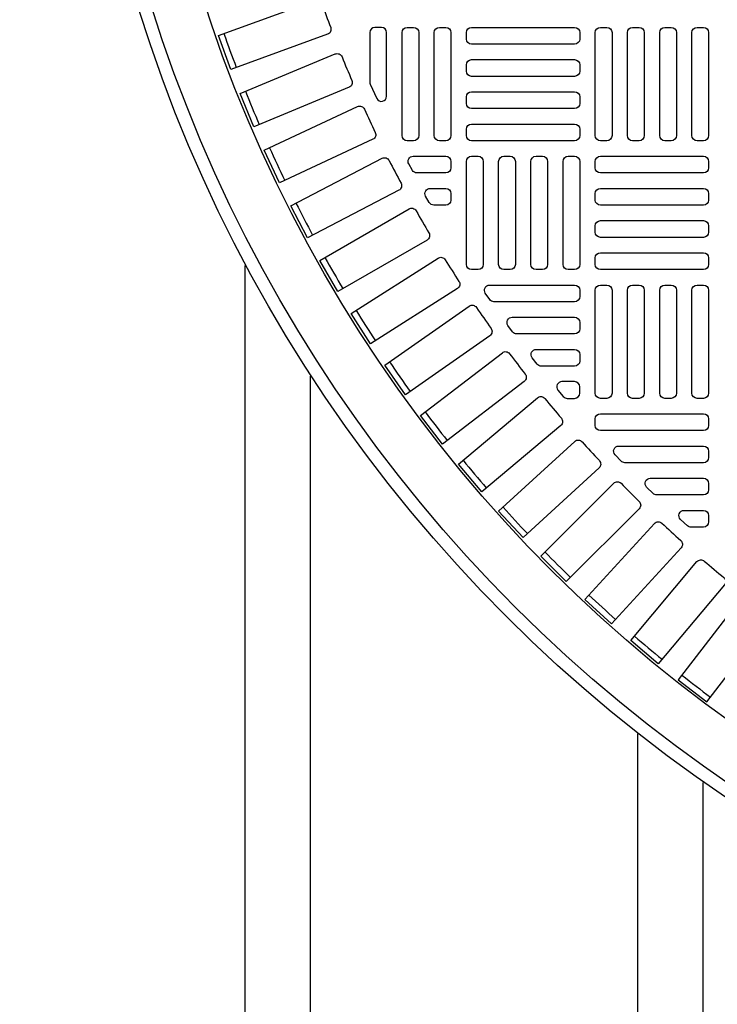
# Model space of a CAD drawing. Extents: x -169 to 6736, y -208 to 3022.
# Tile 596 of 656: x 5939 to 5950, y 1295 to 1310. Entities that reach past the tile are written whole.
import ezdxf

# ---------------------------------------------------------------- set-up
doc = ezdxf.new("R2010")
doc.units = 0
doc.header["$MEASUREMENT"] = 0
doc.linetypes.add('HIDDEN2', pattern=[0.28125, 0.1875, -0.09375])
doc.layers.get('DEFPOINTS').update_dxf_attribs({"linetype": 'CONTINUOUS'})
for name, color, linetype in [('TANK-MANHOLE-COVER-40', 2, 'CONTINUOUS'), ('TANK-MANHOLE-COVER-HATCH-40', 252, 'CONTINUOUS'), ('TANK-SLOPE', 3, 'CONTINUOUS'), ('TANK-UST-RIB', 7, 'CONTINUOUS')]:
    doc.layers.add(name, color=color, linetype=linetype)

msp = doc.modelspace()

# ---------------------------------------------------------------- linework, layer by layer
at = {"layer": 'DEFPOINTS', "color": 8, "linetype": 'HIDDEN2', "ltscale": 0.125}
msp.add_circle((5962.39028, 1317.01839), 14, dxfattribs=at)
msp.add_circle((5962.39028, 1317.01839), 14, dxfattribs=at)
at = {"layer": 'TANK-MANHOLE-COVER-40', "color": 4, "linetype": 'Continuous'}
msp.add_circle((5962.39105, 1317.01839), 22.63902, dxfattribs=at)
at = {"layer": 'TANK-MANHOLE-COVER-40', "color": 1, "linetype": 'Continuous'}
msp.add_circle((5962.39105, 1317.01839), 22.44094, dxfattribs=at)
at = {"layer": 'TANK-MANHOLE-COVER-40', "color": 2, "linetype": 'Continuous'}
msp.add_circle((5962.39105, 1317.01839), 21.65354, dxfattribs=at)
at = {"layer": 'TANK-MANHOLE-COVER-HATCH-40', "linetype": 'Continuous'}
for points in [[(5943.56803, 1310.37604, 0.00491171), (5943.70216, 1310.00753, -0.41709369), (5943.65536, 1309.90588), (5942.17462, 1309.36694), (5941.98611, 1309.88488), (5943.46685, 1310.42382, -0.41709369), (5943.56803, 1310.37604)], [(5944.30049, 1309.17511, 0.10680341), (5944.30752, 1309.1426), (5944.40594, 1308.92547, 0.80700564), (5944.5564, 1308.95798), (5944.5564, 1309.93178, 0.41421356), (5944.47766, 1310.01052), (5944.47766, 1310.01052), (5944.37923, 1310.01052, 0.41421356), (5944.30049, 1309.93178), (5944.30049, 1309.93178), (5944.30049, 1309.15809)], [(5943.87568, 1309.56131, 0.00491171), (5944.02575, 1309.19901, -0.41709369), (5943.98344, 1309.09541), (5942.52762, 1308.49239), (5942.31669, 1309.00162), (5943.77251, 1309.60464, -0.41709369), (5943.87568, 1309.56131)], [(5944.21858, 1308.76078, 0.00491171), (5944.38431, 1308.40537, -0.41709369), (5944.34655, 1308.30003), (5942.91842, 1307.63408), (5942.68548, 1308.13362), (5944.11361, 1308.79957, -0.41709369), (5944.21858, 1308.76078)], [(5944.59607, 1307.97597, 0.00491171), (5944.77714, 1307.62812, -0.41709369), (5944.74402, 1307.52124), (5943.34629, 1306.79363), (5943.09179, 1307.28253), (5944.48951, 1308.01014, -0.41709369), (5944.59607, 1307.97597)], [(5945.00743, 1307.20837, 0.00491171), (5945.20351, 1306.86875, -0.41709369), (5945.17507, 1306.76052), (5943.81042, 1305.97264), (5943.53483, 1306.44997), (5944.89948, 1307.23786, -0.41709369), (5945.00743, 1307.20837)], [(5945.45188, 1306.45944, 0.00491171), (5945.66259, 1306.1287, -0.41709369), (5945.6389, 1306.01933), (5944.30991, 1305.17267), (5944.01376, 1305.63754), (5945.34275, 1306.4842, -0.41709369), (5945.45188, 1306.45944)], [(5945.92858, 1305.73061, 0.00491171), (5946.15351, 1305.40938, -0.41709369), (5946.13462, 1305.29909), (5944.84382, 1304.39526), (5944.52768, 1304.84676), (5945.81847, 1305.75059, -0.41709369), (5945.92858, 1305.73061)], [(5946.97502, 1304.33877, 0.00491171), (5947.22709, 1304.03836, -0.41709369), (5947.21788, 1303.92684), (5946.01077, 1302.91395), (5945.65648, 1303.33618), (5946.86359, 1304.34907, -0.41709369), (5946.97502, 1304.33877)], [(5948.13878, 1303.04342, 0.00491171), (5948.41608, 1302.76613, -0.41709369), (5948.41663, 1302.65423), (5947.30239, 1301.53999), (5946.91264, 1301.92974), (5948.02688, 1303.04397, -0.41709369), (5948.13878, 1303.04342)], [(5949.41102, 1301.85444, 0.00491171), (5949.71142, 1301.60236, -0.41709369), (5949.72172, 1301.49094), (5948.70884, 1300.28383), (5948.28661, 1300.63812), (5949.29949, 1301.84523, -0.41709369), (5949.41102, 1301.85444)], [(5950.08481, 1301.30269, 0.41709369), (5949.9738, 1301.28863), (5949.01453, 1300.03848), (5949.45181, 1299.70295), (5950.41108, 1300.95309, 0.41709369), (5950.39593, 1301.06396, -0.00491171), (5950.08481, 1301.30269)]]:
    msp.add_lwpolyline(points, format="xyb", dxfattribs=at)
for points in [[(5944.96979, 1310.01052, -0.41421356), (5945.04853, 1309.93178), (5945.04853, 1308.35697, -0.41421356), (5944.96979, 1308.27823), (5944.87136, 1308.27823, -0.41421356), (5944.79262, 1308.35697), (5944.79262, 1309.93178, -0.41421356), (5944.87136, 1310.01052)], [(5945.46191, 1310.01052, -0.41421356), (5945.54065, 1309.93178), (5945.54065, 1308.35697, -0.41421356), (5945.46191, 1308.27823), (5945.36349, 1308.27823, -0.41421356), (5945.28475, 1308.35697), (5945.28475, 1309.93178, -0.41421356), (5945.36349, 1310.01052)], [(5944.96391, 1308.04201), (5945.46191, 1308.04201), (5945.46191, 1308.04201, -0.41421356), (5945.54065, 1307.96327), (5945.54065, 1307.86485), (5945.54065, 1307.86485, -0.41421356), (5945.46191, 1307.78611), (5945.02074, 1307.78611, -0.26794919), (5944.95255, 1307.82548), (5944.89572, 1307.9239, -0.57735027)], [(5945.22185, 1307.54989), (5945.46191, 1307.54989), (5945.46191, 1307.54989, -0.41421356), (5945.54065, 1307.47115), (5945.54065, 1307.37272), (5945.54065, 1307.37272, -0.41421356), (5945.46191, 1307.29398), (5945.27666, 1307.29398, -0.27209959), (5945.20787, 1307.33441), (5945.15306, 1307.43284, -0.57220395)], [(5946.13041, 1306.07351), (5947.43042, 1306.07351), (5947.43042, 1306.07351, -0.41421356), (5947.50916, 1305.99477), (5947.50916, 1305.89634), (5947.50916, 1305.89634, -0.41421356), (5947.43042, 1305.8176), (5946.19718, 1305.8176, -0.24862232), (5946.13202, 1305.85214), (5946.06525, 1305.95057, -0.60176538)], [(5946.47517, 1305.58138), (5947.43042, 1305.58138), (5947.43042, 1305.58138, -0.41421356), (5947.50916, 1305.50264), (5947.50916, 1305.40422), (5947.50916, 1305.40422, -0.41421356), (5947.43042, 1305.32548), (5946.54641, 1305.32548, -0.24054885), (5946.48263, 1305.35805), (5946.41139, 1305.45647, -0.61218964)], [(5946.43624, 1305.02377, 0.00491946), (5946.67534, 1304.71216, -0.41709369), (5946.66128, 1304.60114), (5945.41114, 1303.64188), (5945.0756, 1304.07916), (5946.32624, 1305.0388, -0.41710279)], [(5946.84314, 1305.08926), (5947.43042, 1305.08926), (5947.43042, 1305.08926, -0.41421356), (5947.50916, 1305.01052), (5947.50916, 1304.91209), (5947.50916, 1304.91209, -0.41421356), (5947.43042, 1304.83335), (5946.91917, 1304.83335, -0.23232365), (5946.85685, 1304.86396), (5946.78083, 1304.96238, -0.62295027)], [(5947.43042, 1304.59713), (5947.43042, 1304.59713), (5947.23602, 1304.59713, 0.63408546), (5947.17527, 1304.46829), (5947.25644, 1304.36987, 0.2239262), (5947.31719, 1304.34123), (5947.43042, 1304.34123, 0.41421356), (5947.50916, 1304.41997), (5947.50916, 1304.41997), (5947.50916, 1304.51839, 0.41421356)], [(5947.74538, 1304.02627, -0.41421356), (5947.82412, 1304.10501), (5949.39892, 1304.10501, -0.41421356), (5949.47766, 1304.02627), (5949.47766, 1303.92784, -0.41421356), (5949.39892, 1303.8491), (5947.82412, 1303.8491, -0.41421356), (5947.74538, 1303.92784)], [(5947.80337, 1303.27746), (5946.64159, 1302.21288), (5946.26922, 1302.61925), (5947.431, 1303.68383, -0.41709369), (5947.54277, 1303.6784, 0.00491171), (5947.8077, 1303.38927, -0.41709369)], [(5948.10481, 1303.61288), (5949.39892, 1303.61288), (5949.39892, 1303.61288, -0.41421356), (5949.47766, 1303.53414), (5949.47766, 1303.43571), (5949.47766, 1303.43571, -0.41421356), (5949.39892, 1303.35697), (5948.19765, 1303.35697, -0.20651443), (5948.14037, 1303.38169), (5948.04753, 1303.48011, -0.6576677)], [(5948.58596, 1303.12075), (5949.39892, 1303.12075), (5949.39892, 1303.12075, -0.41421356), (5949.47766, 1303.04201), (5949.47766, 1302.94359), (5949.47766, 1302.94359, -0.41421356), (5949.39892, 1302.86485), (5948.68551, 1302.86485, -0.19743793), (5948.63015, 1302.8876), (5948.5306, 1302.98602, -0.67023271)], [(5949.10273, 1302.62863), (5949.39892, 1302.62863), (5949.39892, 1302.62863, -0.41421356), (5949.47766, 1302.54989), (5949.47766, 1302.45146), (5949.47766, 1302.45146, -0.41421356), (5949.39892, 1302.37272), (5949.20976, 1302.37272, -0.1880618), (5949.15646, 1302.3935), (5949.04943, 1302.49193, -0.68341411)], [(5949.05648, 1302.05834), (5947.99191, 1300.89657), (5947.58553, 1301.26894), (5948.65011, 1302.43072, -0.41709369), (5948.76193, 1302.43505, 0.00491171), (5949.05105, 1302.17011, -0.41709369)]]:
    msp.add_lwpolyline(points, format="xyb", close=True, dxfattribs=at)
at = {"layer": 'TANK-MANHOLE-COVER-HATCH-40', "linetype": 'Continuous', "flags": 128}
for points in [[(5947.50916, 1309.83335, -0.41421356), (5947.43042, 1309.75461), (5945.85561, 1309.75461, -0.41421356), (5945.77687, 1309.83335), (5945.77687, 1309.93178, -0.41421356), (5945.85561, 1310.01052), (5947.43042, 1310.01052, -0.41421356), (5947.50916, 1309.93178)], [(5947.92254, 1310.01052, -0.41421356), (5948.00128, 1309.93178), (5948.00128, 1308.35697, -0.41421356), (5947.92254, 1308.27823), (5947.82412, 1308.27823, -0.41421356), (5947.74538, 1308.35697), (5947.74538, 1309.93178, -0.41421356), (5947.82412, 1310.01052)], [(5948.41467, 1310.01052, -0.41421356), (5948.49341, 1309.93178), (5948.49341, 1308.35697, -0.41421356), (5948.41467, 1308.27823), (5948.31624, 1308.27823, -0.41421356), (5948.2375, 1308.35697), (5948.2375, 1309.93178, -0.41421356), (5948.31624, 1310.01052)], [(5948.90679, 1310.01052, -0.41421356), (5948.98553, 1309.93178), (5948.98553, 1308.35697, -0.41421356), (5948.90679, 1308.27823), (5948.80837, 1308.27823, -0.41421356), (5948.72963, 1308.35697), (5948.72963, 1309.93178, -0.41421356), (5948.80837, 1310.01052)], [(5949.39892, 1310.01052, -0.41421356), (5949.47766, 1309.93178), (5949.47766, 1308.35697, -0.41421356), (5949.39892, 1308.27823), (5949.30049, 1308.27823, -0.41421356), (5949.22175, 1308.35697), (5949.22175, 1309.93178, -0.41421356), (5949.30049, 1310.01052)], [(5947.50916, 1309.34123, -0.41421356), (5947.43042, 1309.26249), (5945.85561, 1309.26249, -0.41421356), (5945.77687, 1309.34123), (5945.77687, 1309.43965, -0.41421356), (5945.85561, 1309.51839), (5947.43042, 1309.51839, -0.41421356), (5947.50916, 1309.43965)], [(5947.50916, 1308.8491, -0.41421356), (5947.43042, 1308.77036), (5945.85561, 1308.77036, -0.41421356), (5945.77687, 1308.8491), (5945.77687, 1308.94753, -0.41421356), (5945.85561, 1309.02627), (5947.43042, 1309.02627, -0.41421356), (5947.50916, 1308.94753)], [(5947.50916, 1308.35697, -0.41421356), (5947.43042, 1308.27823), (5945.85561, 1308.27823, -0.41421356), (5945.77687, 1308.35697), (5945.77687, 1308.4554, -0.41421356), (5945.85561, 1308.53414), (5947.43042, 1308.53414, -0.41421356), (5947.50916, 1308.4554)], [(5945.95404, 1308.04201, -0.41421356), (5946.03278, 1307.96327), (5946.03278, 1306.38847, -0.41421356), (5945.95404, 1306.30973), (5945.85561, 1306.30973, -0.41421356), (5945.77687, 1306.38847), (5945.77687, 1307.96327, -0.41421356), (5945.85561, 1308.04201)], [(5946.44616, 1308.04201, -0.41421356), (5946.5249, 1307.96327), (5946.5249, 1306.38847, -0.41421356), (5946.44616, 1306.30973), (5946.34774, 1306.30973, -0.41421356), (5946.269, 1306.38847), (5946.269, 1307.96327, -0.41421356), (5946.34774, 1308.04201)], [(5946.93829, 1308.04201, -0.41421356), (5947.01703, 1307.96327), (5947.01703, 1306.38847, -0.41421356), (5946.93829, 1306.30973), (5946.83986, 1306.30973, -0.41421356), (5946.76112, 1306.38847), (5946.76112, 1307.96327, -0.41421356), (5946.83986, 1308.04201)], [(5947.43042, 1308.04201, -0.41421356), (5947.50916, 1307.96327), (5947.50916, 1306.38847, -0.41421356), (5947.43042, 1306.30973), (5947.33199, 1306.30973, -0.41421356), (5947.25325, 1306.38847), (5947.25325, 1307.96327, -0.41421356), (5947.33199, 1308.04201)], [(5947.74538, 1307.96327, -0.41421356), (5947.82412, 1308.04201), (5949.39892, 1308.04201, -0.41421356), (5949.47766, 1307.96327), (5949.47766, 1307.86485, -0.41421356), (5949.39892, 1307.78611), (5947.82412, 1307.78611, -0.41421356), (5947.74538, 1307.86485)], [(5947.74538, 1307.47115, -0.41421356), (5947.82412, 1307.54989), (5949.39892, 1307.54989, -0.41421356), (5949.47766, 1307.47115), (5949.47766, 1307.37272, -0.41421356), (5949.39892, 1307.29398), (5947.82412, 1307.29398, -0.41421356), (5947.74538, 1307.37272)], [(5947.74538, 1306.97902, -0.41421356), (5947.82412, 1307.05776), (5949.39892, 1307.05776, -0.41421356), (5949.47766, 1306.97902), (5949.47766, 1306.8806, -0.41421356), (5949.39892, 1306.80186), (5947.82412, 1306.80186, -0.41421356), (5947.74538, 1306.8806)], [(5947.74538, 1306.4869, -0.41421356), (5947.82412, 1306.56564), (5949.39892, 1306.56564, -0.41421356), (5949.47766, 1306.4869), (5949.47766, 1306.38847, -0.41421356), (5949.39892, 1306.30973), (5947.82412, 1306.30973, -0.41421356), (5947.74538, 1306.38847)], [(5947.92254, 1306.07351, -0.41421356), (5948.00128, 1305.99477), (5948.00128, 1304.41997, -0.41421356), (5947.92254, 1304.34123), (5947.82412, 1304.34123, -0.41421356), (5947.74538, 1304.41997), (5947.74538, 1305.99477, -0.41421356), (5947.82412, 1306.07351)], [(5948.41467, 1306.07351, -0.41421356), (5948.49341, 1305.99477), (5948.49341, 1304.41997, -0.41421356), (5948.41467, 1304.34123), (5948.31624, 1304.34123, -0.41421356), (5948.2375, 1304.41997), (5948.2375, 1305.99477, -0.41421356), (5948.31624, 1306.07351)], [(5948.90679, 1306.07351, -0.41421356), (5948.98553, 1305.99477), (5948.98553, 1304.41997, -0.41421356), (5948.90679, 1304.34123), (5948.80837, 1304.34123, -0.41421356), (5948.72963, 1304.41997), (5948.72963, 1305.99477, -0.41421356), (5948.80837, 1306.07351)], [(5949.39892, 1306.07351, -0.41421356), (5949.47766, 1305.99477), (5949.47766, 1304.41997, -0.41421356), (5949.39892, 1304.34123), (5949.30049, 1304.34123, -0.41421356), (5949.22175, 1304.41997), (5949.22175, 1305.99477, -0.41421356), (5949.30049, 1306.07351)]]:
    msp.add_lwpolyline(points, format="xyb", close=True, dxfattribs=at)
at = {"layer": 'TANK-MANHOLE-COVER-HATCH-40', "linetype": 'Continuous'}
for start, end in [(199.266426, 200.733574), (201.766426, 203.233574), (204.266426, 205.733574), (206.766426, 208.233574), (209.266426, 210.733574), (211.766426, 213.233574), (214.266426, 215.733574), (216.766426, 218.233574), (219.266426, 220.733574), (221.766426, 223.233574), (224.266426, 225.733574), (226.766426, 228.233574), (229.266426, 230.733574), (231.766426, 233.233574)]:
    msp.add_arc((5962.39105, 1317.01839), 21.52559, start, end, dxfattribs=at)
at = {"layer": 'TANK-SLOPE'}
msp.add_lwpolyline([(6025.3253, 1299.70852, 0.74436939), (6025.32576, 1334.32659), (5972.33047, 1350.20076, 1.34341903), (5972.32959, 1283.83576)], format="xyb", close=True, dxfattribs=at)
at = {"layer": 'TANK-UST-RIB'}
for p, q in [((5942.39105, 1306.37419), (5942.39105, 1256.01839)), ((5943.39105, 1304.67901), (5943.39105, 1254.01839)), ((5948.39105, 1299.21202), (5948.39105, 1254.01839)), ((5949.39105, 1298.4704), (5949.39105, 1256.01839))]:
    msp.add_line(p, q, dxfattribs=at)

doc.saveas('drawing.dxf')
